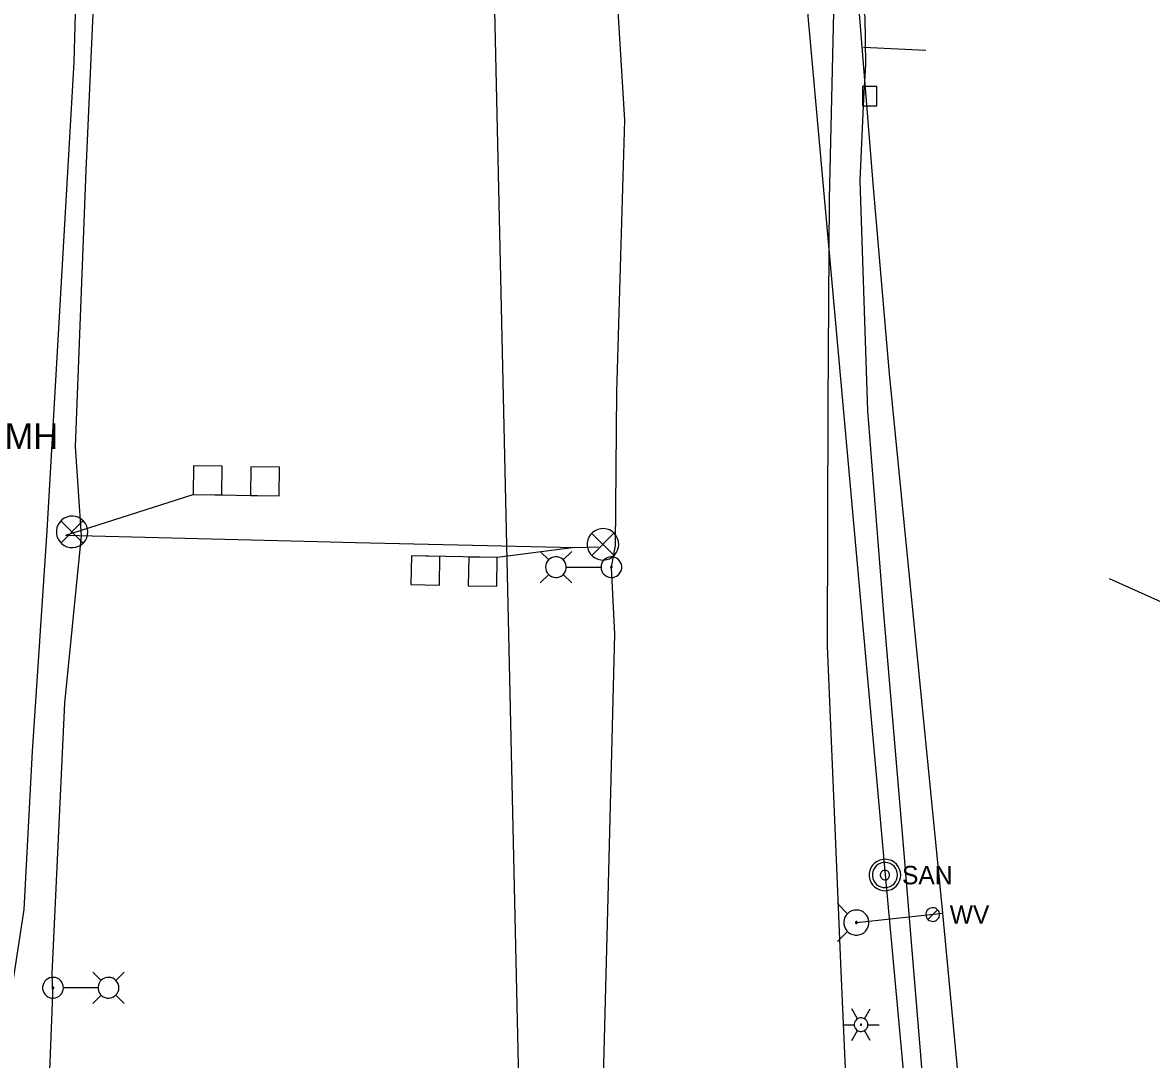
# Model space of a CAD drawing. Extents: x 596028 to 606371, y 330010 to 403088.
# Drawn here: x 604881.2 to 605117.4, y 333039.5 to 333256.4 of the extents above; entities that cross this region are included whole.
import ezdxf

# ---------------------------------------------------------------- set-up
doc = ezdxf.new("R2010")
doc.units = 0
for name, color, linetype in [('Default', 7, 'Continuous'), ('E_FTMS', 7, 'Continuous'), ('E_FTMS_Conduit', 7, 'Continuous'), ('E_LTG', 7, 'Continuous'), ('E_LTG_CID', 7, 'Continuous'), ('E_UTL_E', 7, 'Continuous'), ('E_UTL_G_UG', 7, 'Continuous'), ('E_UTL_Overhead', 7, 'Continuous'), ('E_UTL_SAN_MH', 7, 'Continuous'), ('E_UTL_SAN_UG', 7, 'Continuous'), ('E_UTL_SAN_UG_MMSD', 7, 'Continuous'), ('E_UTL_TV', 7, 'Continuous'), ('E_UTL_TV_UG', 7, 'Continuous'), ('E_UTL_W', 7, 'Continuous'), ('E_UTL_W_UG', 7, 'Continuous'), ('E_UTL_WHydrant', 7, 'Continuous')]:
    doc.layers.add(name, color=color, linetype=linetype)

# ---------------------------------------------------------------- blocks, each defined once
blk = doc.blocks.new('PBX')
at = {"layer": 'Default'}
for p, q in [((15, 16), (-16, -15)), ((-16, 15), (15, -16))]:
    blk.add_line(p, q, dxfattribs=at)
blk.add_circle((0, 0), 22, dxfattribs=at)
blk = doc.blocks.new('MH')
at = {"layer": 'Default'}
for radius in [15.2, 12.2, 4.57]:
    blk.add_circle((0, 0), radius, dxfattribs=at)
blk.add_text('MH', height=32.92, dxfattribs=at).set_placement((30.5, -16.5))

msp = doc.modelspace()

# ---------------------------------------------------------------- linework, layer by layer
at = {"layer": 'E_FTMS'}
for p, q in [((604996.79, 333146.62), (604980.56, 333144.49)), ((604980.56, 333144.49), (604962.6, 333144.84)), ((604974.6, 333144.6), (604974.6, 333144.6))]:
    msp.add_line(p, q, dxfattribs=at)
for points in [[(604922.9, 333157.62), (604923.01, 333163.62), (604917.01, 333163.73), (604916.9, 333157.73)], [(604934.89, 333157.39), (604935.01, 333163.39), (604929.01, 333163.5), (604928.89, 333157.5)], [(604962.6, 333144.84), (604962.48, 333138.84), (604968.48, 333138.72), (604968.54, 333144.72)], [(604974.6, 333144.6), (604974.48, 333138.6), (604980.48, 333138.49), (604980.56, 333144.49)]]:
    msp.add_lwpolyline(points, close=True, dxfattribs=at)
for points in [[(604890.29, 333149.16), (604916.9, 333157.73), (604934.89, 333157.39)], [(604894.89, 333149.88), (604894.83, 333150.5), (604894.65, 333151.1), (604894.36, 333151.66), (604893.97, 333152.15), (604893.5, 333152.56), (604892.96, 333152.88), (604892.36, 333153.08), (604891.74, 333153.17), (604891.12, 333153.14), (604890.51, 333152.99), (604889.94, 333152.73), (604889.42, 333152.37), (604888.99, 333151.91), (604888.65, 333151.39), (604888.42, 333150.8), (604888.3, 333150.19), (604888.3, 333149.56), (604888.42, 333148.95), (604888.65, 333148.36), (604888.99, 333147.84), (604889.42, 333147.38), (604889.94, 333147.02), (604890.51, 333146.76), (604891.12, 333146.61), (604891.74, 333146.58), (604892.36, 333146.67), (604892.96, 333146.87), (604893.5, 333147.19), (604893.97, 333147.6), (604894.36, 333148.09), (604894.65, 333148.65), (604894.83, 333149.25), (604894.89, 333149.88)], [(604893.85, 333152.21), (604889.24, 333147.55)], [(604889.24, 333152.16), (604893.89, 333147.51)], [(605005.97, 333147.27), (605005.92, 333147.9), (605005.74, 333148.5), (605005.45, 333149.06), (605005.06, 333149.55), (605004.59, 333149.96), (605004.05, 333150.28), (605003.45, 333150.48), (605002.83, 333150.57), (605002.21, 333150.54), (605001.6, 333150.39), (605001.03, 333150.13), (605000.51, 333149.77), (605000.08, 333149.31), (604999.74, 333148.79), (604999.51, 333148.2), (604999.39, 333147.59), (604999.39, 333146.96), (604999.51, 333146.34), (604999.74, 333145.76), (605000.08, 333145.23), (605000.51, 333144.78), (605001.03, 333144.42), (605001.6, 333144.16), (605002.21, 333144.01), (605002.83, 333143.98), (605003.45, 333144.07), (605004.05, 333144.27), (605004.59, 333144.59), (605005.06, 333145), (605005.45, 333145.49), (605005.74, 333146.05), (605005.92, 333146.65), (605005.97, 333147.27)], [(605004.94, 333149.61), (605000.33, 333144.95)], [(605000.33, 333149.56), (605004.98, 333144.91)]]:
    msp.add_lwpolyline(points, dxfattribs=at)
at = {"layer": 'E_FTMS_Conduit'}
for points in [[(604833.62, 332786.94), (604837.8, 332828.79), (604843.62, 332859.54), (604848.45, 332908.55), (604857.59, 332953.99), (604870.57, 332999.81), (604881.56, 333070.85), (604883.3, 333104.02), (604886.34, 333150.08), (604892.01, 333248.16), (604893.18, 333291.76), (604894.37, 333357.39), (604896.64, 333466.11), (604897.17, 333555.99)], [(604890.29, 333149.16), (604942.97, 333147.84), (604950.86, 333147.66), (604996.79, 333146.62), (605001.77, 333146.73)]]:
    msp.add_lwpolyline(points, dxfattribs=at)
at = {"layer": 'E_LTG'}
for points in [[(604991.31, 333144.02), (604989.53, 333145.8)], [(604990.65, 333142.5), (604990.69, 333142.09), (604990.81, 333141.69), (604991, 333141.32), (604991.26, 333141), (604991.57, 333140.73), (604991.93, 333140.52), (604992.32, 333140.38), (604992.73, 333140.33), (604993.14, 333140.35), (604993.54, 333140.44), (604993.92, 333140.61), (604994.26, 333140.85), (604994.54, 333141.15), (604994.76, 333141.5), (604994.92, 333141.89), (604995, 333142.29), (604995, 333142.71), (604994.92, 333143.11), (604994.76, 333143.5), (604994.54, 333143.84), (604994.26, 333144.14), (604993.92, 333144.38), (604993.54, 333144.55), (604993.14, 333144.65), (604992.73, 333144.67), (604992.32, 333144.61), (604991.93, 333144.48), (604991.57, 333144.27), (604991.26, 333144), (604991, 333143.67), (604990.81, 333143.31), (604990.69, 333142.91), (604990.65, 333142.5)], [(604994.35, 333144.02), (604996.13, 333145.8)], [(605002.26, 333142.5), (605002.3, 333142.09), (605002.41, 333141.69), (605002.6, 333141.32), (605002.86, 333141), (605003.17, 333140.73), (605003.53, 333140.52), (605003.92, 333140.38), (605004.33, 333140.33), (605004.74, 333140.35), (605005.15, 333140.44), (605005.52, 333140.61), (605005.86, 333140.85), (605006.14, 333141.15), (605006.37, 333141.5), (605006.52, 333141.89), (605006.6, 333142.29), (605006.6, 333142.71), (605006.52, 333143.11), (605006.37, 333143.5), (605006.14, 333143.84), (605005.86, 333144.14), (605005.52, 333144.38), (605005.15, 333144.55), (605004.74, 333144.65), (605004.33, 333144.67), (605003.92, 333144.61), (605003.53, 333144.48), (605003.17, 333144.27), (605002.86, 333144), (605002.6, 333143.67), (605002.41, 333143.31), (605002.3, 333142.91), (605002.26, 333142.5)], [(604995.04, 333142.5), (605002.22, 333142.5)], [(605004.27, 333142.5), (605004.27, 333142.47), (605004.28, 333142.44), (605004.29, 333142.41), (605004.31, 333142.38), (605004.34, 333142.36), (605004.36, 333142.35), (605004.39, 333142.34), (605004.43, 333142.33), (605004.46, 333142.33), (605004.49, 333142.34), (605004.52, 333142.35), (605004.54, 333142.37), (605004.56, 333142.4), (605004.58, 333142.42), (605004.59, 333142.45), (605004.6, 333142.48), (605004.6, 333142.51), (605004.59, 333142.55), (605004.58, 333142.57), (605004.56, 333142.6), (605004.54, 333142.62), (605004.52, 333142.64), (605004.49, 333142.66), (605004.46, 333142.66), (605004.43, 333142.66), (605004.39, 333142.66), (605004.36, 333142.65), (605004.34, 333142.63), (605004.31, 333142.61), (605004.29, 333142.59), (605004.28, 333142.56), (605004.27, 333142.53), (605004.27, 333142.5)], [(604991.31, 333140.97), (604989.53, 333139.2)], [(604994.35, 333140.97), (604996.13, 333139.2)], [(604889.77, 333054.49), (604889.73, 333054.91), (604889.61, 333055.3), (604889.42, 333055.67), (604889.16, 333056), (604888.85, 333056.27), (604888.49, 333056.47), (604888.1, 333056.61), (604887.69, 333056.67), (604887.28, 333056.65), (604886.88, 333056.55), (604886.5, 333056.38), (604886.17, 333056.14), (604885.88, 333055.84), (604885.66, 333055.49), (604885.5, 333055.11), (604885.42, 333054.7), (604885.42, 333054.29), (604885.5, 333053.88), (604885.66, 333053.5), (604885.88, 333053.15), (604886.17, 333052.85), (604886.5, 333052.61), (604886.88, 333052.44), (604887.28, 333052.34), (604887.69, 333052.32), (604888.1, 333052.38), (604888.49, 333052.51), (604888.85, 333052.72), (604889.16, 333052.99), (604889.42, 333053.32), (604889.61, 333053.69), (604889.73, 333054.08), (604889.77, 333054.49)], [(604897.67, 333056.02), (604895.89, 333057.79)], [(604901.37, 333054.49), (604901.33, 333054.91), (604901.21, 333055.3), (604901.02, 333055.67), (604900.77, 333056), (604900.46, 333056.27), (604900.1, 333056.47), (604899.71, 333056.61), (604899.3, 333056.67), (604898.88, 333056.65), (604898.48, 333056.55), (604898.11, 333056.38), (604897.77, 333056.14), (604897.48, 333055.84), (604897.26, 333055.49), (604897.11, 333055.11), (604897.03, 333054.7), (604897.03, 333054.29), (604897.11, 333053.88), (604897.26, 333053.5), (604897.48, 333053.15), (604897.77, 333052.85), (604898.11, 333052.61), (604898.48, 333052.44), (604898.88, 333052.34), (604899.3, 333052.32), (604899.71, 333052.38), (604900.1, 333052.51), (604900.46, 333052.72), (604900.77, 333052.99), (604901.02, 333053.32), (604901.21, 333053.69), (604901.33, 333054.08), (604901.37, 333054.49)], [(604900.72, 333056.02), (604902.49, 333057.79)], [(604887.76, 333054.49), (604887.75, 333054.53), (604887.74, 333054.56), (604887.73, 333054.58), (604887.71, 333054.61), (604887.69, 333054.63), (604887.66, 333054.65), (604887.63, 333054.66), (604887.6, 333054.66), (604887.57, 333054.66), (604887.54, 333054.65), (604887.51, 333054.64), (604887.48, 333054.62), (604887.46, 333054.6), (604887.44, 333054.57), (604887.43, 333054.54), (604887.42, 333054.51), (604887.42, 333054.48), (604887.43, 333054.45), (604887.44, 333054.42), (604887.46, 333054.39), (604887.48, 333054.37), (604887.51, 333054.35), (604887.54, 333054.34), (604887.57, 333054.33), (604887.6, 333054.33), (604887.63, 333054.33), (604887.66, 333054.34), (604887.69, 333054.36), (604887.71, 333054.38), (604887.73, 333054.4), (604887.74, 333054.43), (604887.75, 333054.46), (604887.76, 333054.49)], [(604896.98, 333054.49), (604889.8, 333054.49)], [(604897.67, 333052.97), (604895.89, 333051.19)], [(604900.72, 333052.97), (604902.49, 333051.19)], [(605055.96, 333048), (605054.76, 333050.06)], [(605057.38, 333048), (605058.58, 333050.06)], [(605058.1, 333046.76), (605058.07, 333047.03), (605058, 333047.3), (605057.87, 333047.54), (605057.7, 333047.75), (605057.5, 333047.93), (605057.26, 333048.06), (605057.01, 333048.15), (605056.74, 333048.19), (605056.47, 333048.18), (605056.2, 333048.11), (605055.96, 333048), (605055.73, 333047.84), (605055.55, 333047.65), (605055.4, 333047.42), (605055.3, 333047.17), (605055.25, 333046.9), (605055.25, 333046.63), (605055.3, 333046.36), (605055.4, 333046.11), (605055.55, 333045.88), (605055.73, 333045.68), (605055.96, 333045.53), (605056.2, 333045.41), (605056.47, 333045.35), (605056.74, 333045.34), (605057.01, 333045.38), (605057.26, 333045.46), (605057.5, 333045.6), (605057.7, 333045.78), (605057.87, 333045.99), (605058, 333046.23), (605058.07, 333046.49), (605058.1, 333046.76)], [(605058.1, 333046.76), (605058.07, 333047.03), (605058, 333047.3), (605057.87, 333047.54), (605057.7, 333047.75), (605057.5, 333047.93), (605057.26, 333048.06), (605057.01, 333048.15), (605056.74, 333048.19), (605056.47, 333048.18), (605056.2, 333048.11), (605055.96, 333048), (605055.73, 333047.84), (605055.55, 333047.65), (605055.4, 333047.42), (605055.3, 333047.17), (605055.25, 333046.9), (605055.25, 333046.63), (605055.3, 333046.36), (605055.4, 333046.11), (605055.55, 333045.88), (605055.73, 333045.68), (605055.96, 333045.53), (605056.2, 333045.41), (605056.47, 333045.35), (605056.74, 333045.34), (605057.01, 333045.38), (605057.26, 333045.46), (605057.5, 333045.6), (605057.7, 333045.78), (605057.87, 333045.99), (605058, 333046.23), (605058.07, 333046.49), (605058.1, 333046.76)], [(605058.1, 333046.76), (605058.07, 333047.03), (605058, 333047.3), (605057.87, 333047.54), (605057.7, 333047.75), (605057.5, 333047.93), (605057.26, 333048.06), (605057.01, 333048.15), (605056.74, 333048.19), (605056.47, 333048.18), (605056.2, 333048.11), (605055.96, 333048), (605055.73, 333047.84), (605055.55, 333047.65), (605055.4, 333047.42), (605055.3, 333047.17), (605055.25, 333046.9), (605055.25, 333046.63), (605055.3, 333046.36), (605055.4, 333046.11), (605055.55, 333045.88), (605055.73, 333045.68), (605055.96, 333045.53), (605056.2, 333045.41), (605056.47, 333045.35), (605056.74, 333045.34), (605057.01, 333045.38), (605057.26, 333045.46), (605057.5, 333045.6), (605057.7, 333045.78), (605057.87, 333045.99), (605058, 333046.23), (605058.07, 333046.49), (605058.1, 333046.76)], [(605056.79, 333046.76), (605056.79, 333046.79), (605056.78, 333046.81), (605056.77, 333046.83), (605056.76, 333046.85), (605056.74, 333046.86), (605056.72, 333046.87), (605056.7, 333046.88), (605056.68, 333046.88), (605056.65, 333046.88), (605056.63, 333046.88), (605056.61, 333046.87), (605056.59, 333046.85), (605056.58, 333046.84), (605056.56, 333046.82), (605056.56, 333046.8), (605056.55, 333046.78), (605056.55, 333046.75), (605056.56, 333046.73), (605056.56, 333046.71), (605056.58, 333046.69), (605056.59, 333046.67), (605056.61, 333046.66), (605056.63, 333046.65), (605056.65, 333046.65), (605056.68, 333046.64), (605056.7, 333046.65), (605056.72, 333046.66), (605056.74, 333046.67), (605056.76, 333046.68), (605056.77, 333046.7), (605056.78, 333046.72), (605056.79, 333046.74), (605056.79, 333046.76)], [(605052.86, 333046.76), (605055.24, 333046.76)], [(605054.76, 333043.46), (605055.96, 333045.53)], [(605058.58, 333043.46), (605057.38, 333045.53)], [(605058.1, 333046.76), (605060.48, 333046.76)]]:
    msp.add_lwpolyline(points, dxfattribs=at)
at = {"layer": 'E_LTG_CID'}
for points in [[(604885.55, 333001.94), (604887.55, 333053.11), (604887.38, 333057.43), (604890.09, 333114.03), (604893.58, 333149.05), (604892.31, 333167.75), (604894.55, 333225.52), (604896.01, 333258.34), (604895.95, 333311.87), (604895.91, 333311.87), (604896.37, 333313.71), (604895.92, 333323.72), (604897.23, 333357.63), (604900.28, 333466.82), (604900.83, 333555.9)], [(605004.43, 333142.5), (605005.3, 333147), (605005.59, 333179.13), (605007.26, 333236.01), (605005.55, 333263.51), (605008.97, 333290.48), (605007.96, 333305.22)], [(604931.85, 331581.07), (604937.27, 331603.67), (604947.8, 331650.94), (604952, 331678.28), (604955.83, 331701.76), (604989.48, 331966.47), (604996.27, 332242.26), (604998.49, 332512.59), (605000.29, 332783.81), (605002.15, 332931.75), (605000.64, 332964.83), (605000.69, 332966.2), (605002.17, 333011.44), (605003.78, 333073.37), (605005.15, 333128.46), (605004.43, 333142.5)]]:
    msp.add_lwpolyline(points, dxfattribs=at)
at = {"layer": 'E_UTL_G_UG'}
msp.add_lwpolyline([(605067.35, 332890.68), (605061.21, 332951.97), (605055.05, 333004.59), (605053.86, 333028.21), (605052.5, 333057.99), (605051.57, 333081.36), (605049.66, 333125.99), (605049.8, 333176.37), (605050.05, 333219.56), (605051.36, 333273.68), (605051.84, 333298.93), (605052.97, 333353.42), (605053.54, 333377.39), (605054.31, 333435.25), (605055.56, 333475.58), (605057.16, 333564.52), (605058.44, 333615), (605058.65, 333665.55), (605058.49, 333700.45), (605060.44, 333765.47), (605057.13, 333874.76), (605051.05, 333995.08)], dxfattribs=at)
at = {"layer": 'E_UTL_Overhead'}
msp.add_line((605108.6, 333140.11), (605184.57, 333105.95), dxfattribs=at)
at = {"layer": 'E_UTL_SAN_MH'}
for points in [[(605064.97, 333078.08), (605064.91, 333078.71), (605064.74, 333079.31), (605064.45, 333079.87), (605064.06, 333080.36), (605063.59, 333080.77), (605063.04, 333081.09), (605062.45, 333081.29), (605061.83, 333081.38), (605061.2, 333081.35), (605060.59, 333081.2), (605060.02, 333080.94), (605059.51, 333080.58), (605059.08, 333080.12), (605058.74, 333079.6), (605058.51, 333079.01), (605058.39, 333078.4), (605058.39, 333077.77), (605058.51, 333077.16), (605058.74, 333076.57), (605059.08, 333076.05), (605059.51, 333075.59), (605060.02, 333075.23), (605060.59, 333074.97), (605061.2, 333074.82), (605061.83, 333074.79), (605062.45, 333074.88), (605063.04, 333075.08), (605063.59, 333075.4), (605064.06, 333075.81), (605064.45, 333076.3), (605064.74, 333076.86), (605064.91, 333077.46), (605064.97, 333078.08)], [(605064.31, 333078.08), (605064.26, 333078.58), (605064.12, 333079.07), (605063.89, 333079.51), (605063.58, 333079.91), (605063.2, 333080.24), (605062.77, 333080.49), (605062.29, 333080.65), (605061.8, 333080.72), (605061.3, 333080.7), (605060.81, 333080.58), (605060.35, 333080.37), (605059.94, 333080.08), (605059.6, 333079.72), (605059.33, 333079.29), (605059.14, 333078.83), (605059.04, 333078.34), (605059.04, 333077.83), (605059.14, 333077.34), (605059.33, 333076.88), (605059.6, 333076.45), (605059.94, 333076.09), (605060.35, 333075.8), (605060.81, 333075.59), (605061.3, 333075.47), (605061.8, 333075.45), (605062.29, 333075.52), (605062.77, 333075.68), (605063.2, 333075.93), (605063.58, 333076.26), (605063.89, 333076.66), (605064.12, 333077.1), (605064.26, 333077.59), (605064.31, 333078.08)], [(605062.66, 333078.08), (605062.64, 333078.27), (605062.59, 333078.45), (605062.5, 333078.62), (605062.39, 333078.77), (605062.25, 333078.89), (605062.08, 333078.99), (605061.9, 333079.05), (605061.72, 333079.07), (605061.53, 333079.06), (605061.35, 333079.02), (605061.18, 333078.94), (605061.02, 333078.83), (605060.89, 333078.7), (605060.79, 333078.54), (605060.72, 333078.36), (605060.69, 333078.18), (605060.69, 333077.99), (605060.72, 333077.81), (605060.79, 333077.63), (605060.89, 333077.47), (605061.02, 333077.34), (605061.18, 333077.23), (605061.35, 333077.15), (605061.53, 333077.11), (605061.72, 333077.1), (605061.9, 333077.12), (605062.08, 333077.18), (605062.25, 333077.28), (605062.39, 333077.4), (605062.5, 333077.55), (605062.59, 333077.72), (605062.64, 333077.9), (605062.66, 333078.08)]]:
    msp.add_lwpolyline(points, dxfattribs=at)
at = {"layer": 'E_UTL_SAN_UG'}
for p, q in [((605061.78, 333078.09), (605028.59, 333447.6)), ((605095.5, 332710.46), (605061.78, 333078.09))]:
    msp.add_line(p, q, dxfattribs=at)
at = {"layer": 'E_UTL_SAN_UG_MMSD'}
msp.add_lwpolyline([(604992.09, 332721.29), (604978.83, 333311.92)], dxfattribs=at)
at = {"layer": 'E_UTL_TV'}
msp.add_lwpolyline([(605056.98, 333239.03), (605059.98, 333239.03), (605059.98, 333243.03), (605056.98, 333243.03)], close=True, dxfattribs=at)
at = {"layer": 'E_UTL_TV_UG'}
msp.add_lwpolyline([(605094.66, 332749.57), (605093.19, 332767.66), (605089.64, 332794.29), (605088.03, 332813.98), (605084.1, 332862.98), (605082.36, 332885.78), (605078.4, 332931.64), (605073.44, 332982.37), (605071.45, 333013.37), (605067.62, 333058.93), (605065.49, 333085.16), (605061.42, 333132.77), (605058.07, 333175.2), (605056.52, 333223.42), (605057.28, 333240.58), (605057.66, 333247.69), (605057.53, 333257.64), (605054.7, 333270.55), (605051.63, 333282.99), (605048.15, 333292.97), (605046.32, 333306.44), (605046.78, 333343.6), (605047.66, 333380.14), (605052.04, 333566.05)], dxfattribs=at)
at = {"layer": 'E_UTL_W'}
for points in [[(605073.09, 333069.82), (605073.06, 333070.09), (605072.99, 333070.35), (605072.86, 333070.59), (605072.69, 333070.8), (605072.49, 333070.98), (605072.25, 333071.12), (605072, 333071.2), (605071.73, 333071.24), (605071.46, 333071.23), (605071.2, 333071.17), (605070.95, 333071.05), (605070.73, 333070.9), (605070.54, 333070.7), (605070.4, 333070.47), (605070.29, 333070.22), (605070.24, 333069.95), (605070.24, 333069.68), (605070.29, 333069.42), (605070.4, 333069.17), (605070.54, 333068.94), (605070.73, 333068.74), (605070.95, 333068.58), (605071.2, 333068.47), (605071.46, 333068.41), (605071.73, 333068.39), (605072, 333068.43), (605072.25, 333068.52), (605072.49, 333068.66), (605072.69, 333068.83), (605072.86, 333069.05), (605072.99, 333069.29), (605073.06, 333069.55), (605073.09, 333069.82)], [(605070.65, 333068.81), (605072.67, 333070.83)]]:
    msp.add_lwpolyline(points, dxfattribs=at)
at = {"layer": 'E_UTL_W_UG'}
msp.add_line((605055.69, 333068.14), (605073.77, 333070.07), dxfattribs=at)
for points in [[(605062.64, 333182.92), (605059.31, 333221.93), (605056, 333262.67), (605057.38, 333292.93), (605058.68, 333329.31), (605060.15, 333356.33), (605061.34, 333384.12), (605063.5, 333411.21), (605065.77, 333449.13), (605067.83, 333478.45)], [(605070.24, 333250.59), (605057.18, 333251.22)], [(605095.43, 332832.09), (605092.69, 332870.25), (605073.77, 333070.07), (605062.64, 333182.92)]]:
    msp.add_lwpolyline(points, dxfattribs=at)
at = {"layer": 'E_UTL_WHydrant'}
for points in [[(605053.86, 333069.97), (605051.72, 333072.12)], [(605055.69, 333070.76), (605055.2, 333070.71), (605054.72, 333070.57), (605054.28, 333070.35), (605053.88, 333070.04), (605053.56, 333069.66), (605053.31, 333069.23), (605053.14, 333068.76), (605053.07, 333068.26), (605053.1, 333067.77), (605053.21, 333067.28), (605053.42, 333066.83), (605053.71, 333066.42), (605054.07, 333066.08), (605054.49, 333065.81), (605054.95, 333065.62), (605055.44, 333065.53), (605055.94, 333065.53), (605056.43, 333065.62), (605056.89, 333065.81), (605057.31, 333066.08), (605057.68, 333066.42), (605057.96, 333066.83), (605058.17, 333067.28), (605058.29, 333067.77), (605058.31, 333068.26), (605058.24, 333068.76), (605058.08, 333069.23), (605057.83, 333069.66), (605057.5, 333070.04), (605057.11, 333070.35), (605056.67, 333070.57), (605056.19, 333070.71), (605055.69, 333070.76)], [(605055.69, 333068.34), (605055.66, 333068.34), (605055.62, 333068.33), (605055.58, 333068.31), (605055.55, 333068.28), (605055.53, 333068.26), (605055.51, 333068.22), (605055.5, 333068.19), (605055.49, 333068.15), (605055.49, 333068.11), (605055.5, 333068.07), (605055.52, 333068.04), (605055.54, 333068.01), (605055.57, 333067.98), (605055.6, 333067.96), (605055.64, 333067.95), (605055.67, 333067.94), (605055.71, 333067.94), (605055.75, 333067.95), (605055.78, 333067.96), (605055.82, 333067.98), (605055.84, 333068.01), (605055.87, 333068.04), (605055.88, 333068.07), (605055.89, 333068.11), (605055.89, 333068.15), (605055.89, 333068.19), (605055.88, 333068.22), (605055.86, 333068.26), (605055.83, 333068.28), (605055.8, 333068.31), (605055.77, 333068.33), (605055.73, 333068.34), (605055.69, 333068.34)], [(605053.86, 333066.3), (605051.72, 333064.16)]]:
    msp.add_lwpolyline(points, dxfattribs=at)

# ---------------------------------------------------------------- block references
at = {"layer": 'E_UTL_E', "xscale": 0.16404166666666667, "yscale": 0.16404166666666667}
msp.add_blockref('MH', (604872.45, 333169.9), dxfattribs=at)
at = {"layer": 'E_UTL_TV', "xscale": 1.5007919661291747e-05, "yscale": 1.5007919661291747e-05}
msp.add_blockref('PBX', (605058.45, 333241.12), dxfattribs=at)

# ---------------------------------------------------------------- texts
at = {"layer": 'E_UTL_SAN_MH'}
msp.add_text('SAN', height=3.849, dxfattribs=at).set_placement((605065.24, 333076.14))
at = {"layer": 'E_UTL_W'}
msp.add_text('WV', height=3.85, dxfattribs=at).set_placement((605075.23, 333067.89))

doc.saveas('drawing.dxf')
